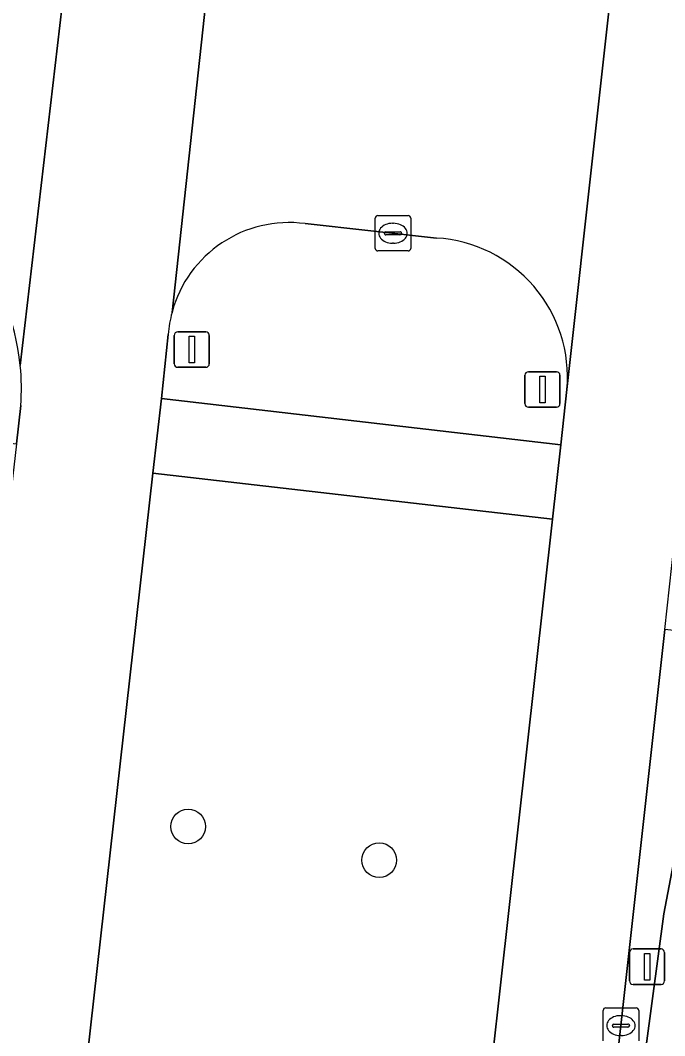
# Model space of a CAD drawing. Extents: x 161928 to 163071, y 386474 to 387428.
# Drawn here: x 162276.45 to 162294.62, y 386808.82 to 386837.45 of the extents above; entities that cross this region are included whole.
import ezdxf

# ---------------------------------------------------------------- set-up
doc = ezdxf.new("R2010")
doc.units = 0
for name, color, linetype in [('IMGEO_Berm_groen', 7, 'Continuous'), ('IMGEO_Boom', 7, 'Continuous'), ('IMGEO_Fietspad_gesloten', 7, 'Continuous'), ('IMGEO_Kolk', 7, 'Continuous'), ('IMGEO_Lichtmast', 7, 'Continuous'), ('IMGEO_Rijbaan_lokaal_open', 7, 'Continuous'), ('IMGEO_Verkeerseiland_groen', 7, 'Continuous'), ('IMGEO_Verkeerseiland_open', 7, 'Continuous'), ('IMGEO_Voetpad_open', 7, 'Continuous')]:
    doc.layers.add(name, color=color, linetype=linetype)

msp = doc.modelspace()

# ---------------------------------------------------------------- linework, layer by layer
at = {"layer": 'IMGEO_Berm_groen'}
for points in [[(162291.453, 386823.384), (162280.185, 386824.677), (162277.411, 386800.009)], [(162288.283, 386795.004), (162291.453, 386823.384)]]:
    msp.add_lwpolyline(points, dxfattribs=at)
at = {"layer": 'IMGEO_Boom'}
for centre in [(162281.18, 386814.715), (162286.57, 386813.768)]:
    msp.add_circle(centre, 0.489, dxfattribs=at)
at = {"layer": 'IMGEO_Fietspad_gesloten'}
msp.add_lwpolyline([(162297.268, 386826.076), (162296.663, 386823.123), (162294.59, 386812.254), (162293.935, 386807.338), (162292.397, 386793.633), (162295.837, 386793.272), (162296.896, 386802.702), (162298.186, 386812.918), (162300.221, 386822.9), (162301.56, 386829.63)], dxfattribs=at)
at = {"layer": 'IMGEO_Kolk'}
for p, q in [((162286.457, 386831.018), (162286.457, 386831.87)), ((162286.532, 386831.944), (162287.384, 386831.944)), ((162286.945, 386831.724), (162286.97, 386831.724)), ((162287.458, 386831.87), (162287.458, 386831.018)), ((162286.716, 386831.438), (162286.716, 386831.45)), ((162287.154, 386831.401), (162286.756, 386831.401)), ((162286.759, 386831.487), (162287.157, 386831.487)), ((162287.2, 386831.45), (162287.2, 386831.438)), ((162286.968, 386831.164), (162286.943, 386831.164)), ((162287.384, 386830.944), (162286.532, 386830.944)), ((162292.884, 386808.678), (162292.884, 386809.53)), ((162292.959, 386809.604), (162293.811, 386809.604)), ((162293.372, 386809.384), (162293.397, 386809.384)), ((162293.885, 386809.53), (162293.885, 386808.678)), ((162293.143, 386809.098), (162293.143, 386809.11)), ((162293.581, 386809.061), (162293.183, 386809.061)), ((162293.186, 386809.147), (162293.584, 386809.147)), ((162293.627, 386809.11), (162293.627, 386809.098)), ((162293.395, 386808.824), (162293.37, 386808.824))]:
    msp.add_line(p, q, dxfattribs=at)
for points in [[(162286.457, 386831.018), (162286.457, 386831.87)], [(162286.532, 386831.944), (162287.384, 386831.944)], [(162287.458, 386831.87), (162287.458, 386831.018)], [(162287.384, 386830.944), (162286.532, 386830.944)], [(162292.884, 386808.678), (162292.884, 386809.53)], [(162292.959, 386809.604), (162293.811, 386809.604)], [(162293.885, 386809.53), (162293.885, 386808.678)]]:
    msp.add_lwpolyline(points, dxfattribs=at)
for centre, radius, start, end in [((162286.534, 386831.868), 0.0765, 91.552, 178.448), ((162286.534, 386831.868), 0.0765, 91.552, 178.448), ((162287.382, 386831.868), 0.0765, 1.552, 88.448), ((162287.382, 386831.868), 0.0765, 1.552, 88.448), ((162286.756, 386831.447), 0.0403, 85.8775, 175.7526), ((162286.753, 386831.437), 0.0366, 178.938, 274.7102), ((162287.157, 386831.444), 0.043, 264.8664, 352.4533), ((162287.161, 386831.449), 0.0386, 1.7309, 96.639), ((162286.534, 386831.02), 0.0765, 181.552, 268.448), ((162286.534, 386831.02), 0.0765, 181.552, 268.448), ((162287.382, 386831.02), 0.0765, 271.552, 358.448), ((162287.382, 386831.02), 0.0765, 271.552, 358.448), ((162292.961, 386809.528), 0.0765, 91.552, 178.448), ((162292.961, 386809.528), 0.0765, 91.552, 178.448), ((162293.809, 386809.528), 0.0765, 1.552, 88.448), ((162293.809, 386809.528), 0.0765, 1.552, 88.448), ((162293.183, 386809.107), 0.0403, 85.8775, 175.7526), ((162293.18, 386809.097), 0.0366, 178.938, 274.7102), ((162293.584, 386809.104), 0.043, 264.8664, 352.4533), ((162293.588, 386809.109), 0.0386, 1.7309, 96.639)]:
    msp.add_arc(centre, radius, start, end, dxfattribs=at)
for centre, major_axis, ratio, start_param, end_param in [((162286.944, 386831.444), (-0.387, 0.002), 0.722429, 4.712389, 7.853982), ((162286.969, 386831.444), (-0.39, 0.002), 0.717154, 1.570796, 4.712389), ((162293.371, 386809.104), (-0.387, 0.002), 0.722429, 4.712389, 7.853982), ((162293.396, 386809.104), (-0.39, 0.002), 0.717154, 1.570796, 4.712389)]:
    msp.add_ellipse(centre, major_axis=major_axis, ratio=ratio, start_param=start_param, end_param=end_param, dxfattribs=at)
at = {"layer": 'IMGEO_Lichtmast'}
for p, q in [((162280.788, 386827.764), (162280.788, 386828.564)), ((162280.788, 386828.564), (162280.788, 386827.764)), ((162280.888, 386828.664), (162281.678, 386828.664)), ((162281.678, 386828.664), (162280.888, 386828.664)), ((162281.778, 386828.564), (162281.778, 386827.764)), ((162281.778, 386827.764), (162281.778, 386828.564)), ((162281.678, 386827.664), (162280.888, 386827.664)), ((162280.888, 386827.664), (162281.678, 386827.664)), ((162290.676, 386826.639), (162290.676, 386827.439)), ((162290.676, 386827.439), (162290.676, 386826.639)), ((162290.776, 386827.539), (162291.566, 386827.539)), ((162291.566, 386827.539), (162290.776, 386827.539)), ((162291.666, 386827.439), (162291.666, 386826.639)), ((162291.666, 386826.639), (162291.666, 386827.439)), ((162291.566, 386826.539), (162290.776, 386826.539)), ((162290.776, 386826.539), (162291.566, 386826.539)), ((162293.626, 386810.364), (162293.626, 386811.164)), ((162293.626, 386811.164), (162293.626, 386810.364)), ((162293.726, 386811.264), (162294.516, 386811.264)), ((162294.516, 386811.264), (162293.726, 386811.264)), ((162294.616, 386811.164), (162294.616, 386810.364)), ((162294.616, 386810.364), (162294.616, 386811.164)), ((162294.516, 386810.264), (162293.726, 386810.264)), ((162293.726, 386810.264), (162294.516, 386810.264))]:
    msp.add_line(p, q, dxfattribs=at)
for points in [[(162281.208, 386828.539), (162281.358, 386828.539), (162281.358, 386827.789), (162281.208, 386827.789), (162281.208, 386828.539)], [(162291.096, 386827.414), (162291.246, 386827.414), (162291.246, 386826.664), (162291.096, 386826.664), (162291.096, 386827.414)], [(162294.046, 386811.139), (162294.196, 386811.139), (162294.196, 386810.389), (162294.046, 386810.389), (162294.046, 386811.139)]]:
    msp.add_lwpolyline(points, dxfattribs=at)
for centre, start, end in [((162280.888, 386828.564), 90, 180), ((162280.888, 386828.564), 90, 180), ((162281.678, 386828.564), 0, 90), ((162281.678, 386828.564), 360, 90), ((162280.888, 386827.764), 180, 270), ((162280.888, 386827.764), 180, 270), ((162281.678, 386827.764), 270, 0), ((162281.678, 386827.764), 270, 0), ((162290.776, 386827.439), 90, 180), ((162290.776, 386827.439), 90, 180), ((162291.566, 386827.439), 0, 90), ((162291.566, 386827.439), 360, 90), ((162290.776, 386826.639), 180, 270), ((162290.776, 386826.639), 180, 270), ((162291.566, 386826.639), 270, 0), ((162291.566, 386826.639), 270, 0), ((162293.726, 386811.164), 90, 180), ((162293.726, 386811.164), 90, 180), ((162294.516, 386811.164), 0, 90), ((162294.516, 386811.164), 360, 90), ((162293.726, 386810.364), 180, 270), ((162293.726, 386810.364), 180, 270), ((162294.516, 386810.364), 270, 0), ((162294.516, 386810.364), 270, 0)]:
    msp.add_arc(centre, 0.1, start, end, dxfattribs=at)
at = {"layer": 'IMGEO_Rijbaan_lokaal_open'}
for points in [[(162287.445, 386794.152), (162291.661, 386793.71), (162293.385, 386809.104), (162294.622, 386820.268), (162294.956, 386823.283), (162295.296, 386826.356), (162297.182, 386843.255), (162297.329, 386844.553), (162297.693, 386847.773), (162310.198, 386959.221)], [(162276.448, 386827.713), (162278.151, 386842.384)], [(162282.115, 386841.954), (162280.726, 386829.213)], [(162293.452, 386841.363), (162291.861, 386827.034), (162291.687, 386825.48), (162291.453, 386823.384), (162288.283, 386795.004)], [(162291.861, 386827.034), (162293.452, 386841.363)], [(162284.479, 386831.715), (162288.187, 386831.309)]]:
    msp.add_lwpolyline(points, dxfattribs=at)
for centre, radius, start, end in [((162270.187, 386827.09), 6.292, 5.6811, 74.3126), ((162284.027, 386828.327), 3.418, 82.4026, 164.9776), ((162287.95, 386827.389), 3.927, 354.8137, 86.5388)]:
    msp.add_arc(centre, radius, start, end, dxfattribs=at)
at = {"layer": 'IMGEO_Verkeerseiland_groen'}
for points in [[(162288.187, 386831.309), (162284.479, 386831.715)], [(162280.62, 386828.591), (162280.427, 386826.787), (162291.687, 386825.48), (162291.861, 386827.034)]]:
    msp.add_lwpolyline(points, dxfattribs=at)
for centre, radius, start, end in [((162284.027, 386828.327), 3.418, 82.4026, 164.9776), ((162287.95, 386827.389), 3.927, 354.8137, 86.5388), ((162284.136, 386828.312), 3.527, 165.1972, 175.4602)]:
    msp.add_arc(centre, radius, start, end, dxfattribs=at)
at = {"layer": 'IMGEO_Verkeerseiland_open'}
msp.add_lwpolyline([(162296.663, 386823.123), (162297.268, 386826.076), (162295.296, 386826.356), (162294.956, 386823.283), (162296.022, 386823.197), (162295.7, 386820.151), (162294.622, 386820.268), (162293.385, 386809.104), (162291.661, 386793.71), (162292.397, 386793.633), (162293.935, 386807.338), (162294.59, 386812.254)], close=True, dxfattribs=at)
at = {"layer": 'IMGEO_Voetpad_open'}
for points in [[(162286.652, 386918.105), (162286.473, 386916.537), (162278.952, 386849.57), (162278.711, 386847.315), (162278.151, 386842.384), (162276.448, 386827.713)], [(162280.726, 386829.213), (162282.115, 386841.954)], [(162280.185, 386824.677), (162280.427, 386826.787), (162280.62, 386828.591)], [(162272.785, 386812.386), (162273.926, 386823.34), (162274.155, 386825.761), (162276.339, 386825.51), (162276.459, 386826.587)], [(162276.459, 386826.587), (162276.339, 386825.51), (162276.202, 386824.276), (162274.634, 386810.951), (162274.523, 386809.859)], [(162277.411, 386800.009), (162280.185, 386824.677)]]:
    msp.add_lwpolyline(points, dxfattribs=at)
msp.add_lwpolyline([(162291.687, 386825.48), (162280.427, 386826.787), (162280.185, 386824.677), (162291.453, 386823.384)], close=True, dxfattribs=at)
for centre, radius, start, end in [((162270.187, 386827.09), 6.292, 5.6811, 74.3126), ((162284.136, 386828.312), 3.527, 165.1972, 175.4602), ((162270.251, 386827.089), 6.229, 355.3735, 5.7459), ((162270.251, 386827.089), 6.229, 355.3735, 5.7459)]:
    msp.add_arc(centre, radius, start, end, dxfattribs=at)

doc.saveas('drawing.dxf')
